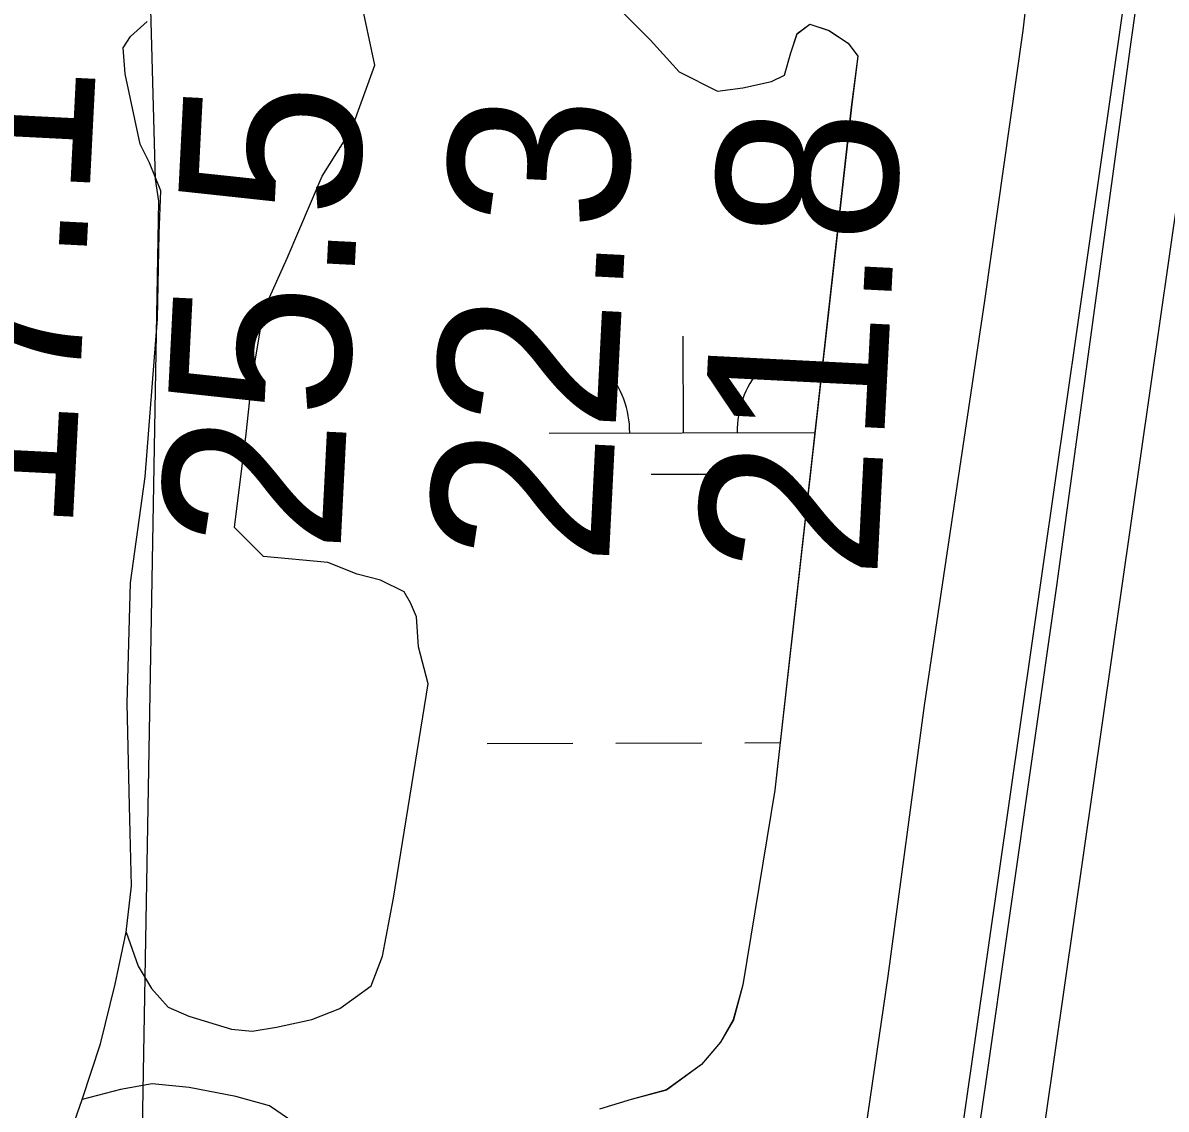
# Model space of a CAD drawing. Extents: x 3355724 to 3393621, y 594744 to 620174.
# Drawn here: x 3387547.6 to 3387973.1, y 600737.1 to 601141.5 of the extents above; entities that cross this region are included whole.
import ezdxf

# ---------------------------------------------------------------- set-up
doc = ezdxf.new("R2010")
doc.units = 0
for name, color, linetype in [('V-FLOD-BASE', 7, 'Continuous'), ('V-LEVE-TOET', 7, 'Continuous'), ('V-RIVR-RANG', 7, 'Continuous'), ('V-SITE-VEGE', 7, 'Continuous'), ('V-SURV-LINE', 7, 'Continuous'), ('V-TOPO-MINR', 7, 'Continuous'), ('V-WETL-SWMP', 7, 'Continuous')]:
    doc.layers.add(name, color=color, linetype=linetype)

msp = doc.modelspace()

# ---------------------------------------------------------------- linework, layer by layer
at = {"layer": 'V-FLOD-BASE'}
msp.add_lwpolyline([(3388006.16, 601491.47), (3387994.73, 601378.32), (3387977.77, 601260.29), (3387960.14, 601135.32), (3387932.35, 600931.9), (3387905.89, 600746.53), (3387875.33, 600538.93), (3387859.05, 600427.15), (3387857.74, 600402.86), (3387855.79, 600359.83), (3387851.93, 600267.52), (3387852.15, 600201.79)], dxfattribs=at)
at = {"layer": 'V-LEVE-TOET'}
msp.add_lwpolyline([(3387809.37, 600201.68), (3387809.76, 600218.81), (3387810.33, 600255.58), (3387810.83, 600315.96), (3387812.12, 600347.89), (3387812.71, 600379.12), (3387816.06, 600415.91), (3387822.83, 600466.59), (3387835.73, 600554.77), (3387854.74, 600684.6), (3387869.67, 600786.66), (3387883.22, 600887.33), (3387905.63, 601037.99), (3387919.88, 601138.66), (3387929.33, 601219.88)], dxfattribs=at)
at = {"layer": 'V-SITE-VEGE'}
for p, q in [((3387769.28, 601146.96), (3387781.16, 601135.08)), ((3387587.67, 601136.38), (3387593.88, 601141.93)), ((3387835.77, 601137.46), (3387840.52, 601141.02)), ((3387840.52, 601141.02), (3387847.64, 601138.64)), ((3387833.39, 601130.33), (3387835.77, 601137.46)), ((3387847.64, 601138.64), (3387854.77, 601133.89)), ((3387584.92, 601132.22), (3387587.67, 601136.38)), ((3387781.16, 601135.08), (3387791.84, 601123.2)), ((3387854.77, 601133.89), (3387858.33, 601129.14)), ((3387585.64, 601122.54), (3387584.92, 601132.22)), ((3387831.02, 601122.01), (3387833.39, 601130.33)), ((3387858.33, 601129.14), (3387855.95, 601110.13)), ((3387591.26, 601096.27), (3387585.64, 601122.54)), ((3387791.84, 601123.2), (3387806.09, 601116.07)), ((3387815.59, 601117.26), (3387826.27, 601119.64)), ((3387826.27, 601119.64), (3387831.02, 601122.01)), ((3387806.09, 601116.07), (3387815.59, 601117.26)), ((3387855.95, 601110.13), (3387827.46, 600855.92)), ((3387594.74, 601089.37), (3387591.26, 601096.27)), ((3387598.92, 601079.01), (3387594.74, 601089.37)), ((3387598.28, 601063.09), (3387598.92, 601079.01)), ((3387597.69, 601031.28), (3387598.28, 601063.09)), ((3387593.04, 600972.47), (3387597.69, 601031.28)), ((3387587.64, 600933.03), (3387593.04, 600972.47)), ((3387586.4, 600888.07), (3387587.64, 600933.03)), ((3387587.22, 600850.03), (3387586.4, 600888.07)), ((3387827.46, 600855.92), (3387815.59, 600783.46)), ((3387588.01, 600820.29), (3387587.22, 600850.03)), ((3387585.99, 600802.99), (3387588.01, 600820.29)), ((3387581.9, 600783.61), (3387585.99, 600802.99)), ((3387576.44, 600761.46), (3387581.9, 600783.61)), ((3387815.59, 600783.46), (3387812.02, 600770.4)), ((3387812.02, 600770.4), (3387807.28, 600762.08)), ((3387807.28, 600762.08), (3387800.15, 600753.76)), ((3387569.59, 600740.69), (3387576.44, 600761.46)), ((3387800.15, 600753.76), (3387787.09, 600744.26)), ((3387560.69, 600715.07), (3387569.59, 600740.69)), ((3387774.03, 600740.7), (3387762.16, 600737.13)), ((3387787.09, 600744.26), (3387774.03, 600740.7))]:
    msp.add_line(p, q, dxfattribs=at)
at = {"layer": 'V-SURV-LINE'}
for points in [[(3387855.88, 600440.96), (3388011.92, 601528.25)], [(3388041.62, 601524.01), (3387885.58, 600436.72)]]:
    msp.add_lwpolyline(points, dxfattribs=at)
at = {"layer": 'V-TOPO-MINR'}
msp.add_lwpolyline([(3387582.82, 600201.09), (3387598.15, 601075.09), (3387596.87, 601083.33), (3387588.47, 601390.43), (3387585.99, 601503.42), (3387584.33, 601616.42), (3387583.89, 601729.44), (3387584.25, 601842.46), (3387585.93, 602035.9), (3387586.17, 602052.2), (3387586.53, 602068.5), (3387576.65, 602943.68), (3387572.76, 602980.41), (3387568.41, 603017.08), (3387563.34, 603053.67), (3387557.8, 603090.19), (3387557.51, 603091.99), (3387551.3, 603129.33), (3387544.87, 603166.64), (3387538.11, 603203.88), (3387531.12, 603241.09), (3387430.74, 603763.03)], dxfattribs=at)
at = {"layer": 'V-WETL-SWMP'}
for p, q in [((3387678.57, 601125.76), (3387669.85, 601167.15)), ((3387769.3, 601146.95), (3387781.17, 601135.07)), ((3387835.78, 601137.45), (3387840.53, 601141.01)), ((3387840.53, 601141.01), (3387847.65, 601138.64)), ((3387833.41, 601130.32), (3387835.78, 601137.45)), ((3387847.65, 601138.64), (3387854.78, 601133.88)), ((3387781.17, 601135.07), (3387791.85, 601123.19)), ((3387854.78, 601133.88), (3387858.34, 601129.13)), ((3387831.03, 601122.01), (3387833.41, 601130.32)), ((3387858.34, 601129.13), (3387855.96, 601110.13)), ((3387669.85, 601101.81), (3387678.57, 601125.76)), ((3387791.85, 601123.19), (3387806.1, 601116.07)), ((3387815.6, 601117.25), (3387826.28, 601119.63)), ((3387826.28, 601119.63), (3387831.03, 601122.01)), ((3387806.1, 601116.07), (3387815.6, 601117.25)), ((3387855.96, 601110.13), (3387827.47, 600855.92)), ((3387658.96, 601084.38), (3387669.85, 601101.81)), ((3387645.89, 601053.89), (3387658.96, 601084.38)), ((3387637.18, 601034.28), (3387645.89, 601053.89)), ((3387632.83, 601008.15), (3387637.18, 601034.28)), ((3387793.44, 600988.9), (3387793.34, 601024.9)), ((3387630.65, 600988.54), (3387632.83, 601008.15)), ((3387626.29, 600953.69), (3387630.65, 600988.54)), ((3387743.44, 600988.77), (3387842.39, 600989.03)), ((3387781.48, 600973.44), (3387805.48, 600973.5)), ((3387637.18, 600942.8), (3387626.29, 600953.69)), ((3387661.14, 600940.63), (3387637.18, 600942.8)), ((3387672.03, 600936.27), (3387661.14, 600940.63)), ((3387680.74, 600934.09), (3387672.03, 600936.27)), ((3387689.46, 600929.74), (3387680.74, 600934.09)), ((3387691.9, 600925.64), (3387689.46, 600929.74)), ((3387694.13, 600920.43), (3387691.9, 600925.64)), ((3387694.87, 600909.27), (3387694.13, 600920.43)), ((3387698.41, 600895.49), (3387694.87, 600909.27)), ((3387685.49, 600815.65), (3387698.41, 600895.49)), ((3387720.33, 600873.28), (3387752.33, 600873.36)), ((3387768.33, 600873.4), (3387800.33, 600873.49)), ((3387816.33, 600873.53), (3387829.45, 600873.56)), ((3387827.47, 600855.92), (3387815.6, 600783.45)), ((3387681.39, 600794.12), (3387685.49, 600815.65)), ((3387581.9, 600783.61), (3387585.99, 600802.99)), ((3387585.99, 600802.99), (3387590.5, 600790.35)), ((3387677.27, 600783), (3387681.39, 600794.12)), ((3387590.5, 600790.35), (3387595.38, 600782.04)), ((3387576.44, 600761.46), (3387581.9, 600783.61)), ((3387815.6, 600783.45), (3387812.04, 600770.39)), ((3387595.38, 600782.04), (3387601.65, 600775.12)), ((3387665.5, 600774.64), (3387677.27, 600783)), ((3387601.65, 600775.12), (3387609.3, 600771.68)), ((3387609.3, 600771.68), (3387625.27, 600766.87)), ((3387655.1, 600770.44), (3387665.5, 600774.64)), ((3387625.27, 600766.87), (3387632.91, 600766.2)), ((3387632.91, 600766.2), (3387641.93, 600767.62)), ((3387641.93, 600767.62), (3387655.1, 600770.44)), ((3387812.04, 600770.39), (3387807.29, 600762.07)), ((3387807.29, 600762.07), (3387800.16, 600753.76)), ((3387569.59, 600740.69), (3387576.44, 600761.46)), ((3387800.16, 600753.76), (3387787.1, 600744.25)), ((3387595.63, 600746.59), (3387583.84, 600744.47)), ((3387609.52, 600745.24), (3387595.63, 600746.59)), ((3387626.88, 600741.83), (3387609.52, 600745.24)), ((3387583.84, 600744.47), (3387569.59, 600740.69)), ((3387639.38, 600738.4), (3387626.88, 600741.83)), ((3387787.1, 600744.25), (3387774.04, 600740.69)), ((3387648.42, 600732.19), (3387639.38, 600738.4)), ((3387774.04, 600740.69), (3387762.17, 600737.13))]:
    msp.add_line(p, q, dxfattribs=at)
for centre, start, end in [((3387738.19, 600989.23), 359.3782, 40.9218), ((3387848.68, 600989.52), 139.3782, 180.9218)]:
    msp.add_arc(centre, 35.25, start, end, dxfattribs=at)

# ---------------------------------------------------------------- texts
at = {"layer": 'V-RIVR-RANG'}
for s, p in [('17.1', (3387565.93, 600950.85)), ('25.5', (3387665.69, 600943.66)), ('22.3', (3387765.57, 600938.84)), ('21.8', (3387865.46, 600934.02))]:
    msp.add_text(s, height=67, rotation=87.0983, dxfattribs=at).set_placement(p)

doc.saveas('drawing.dxf')
